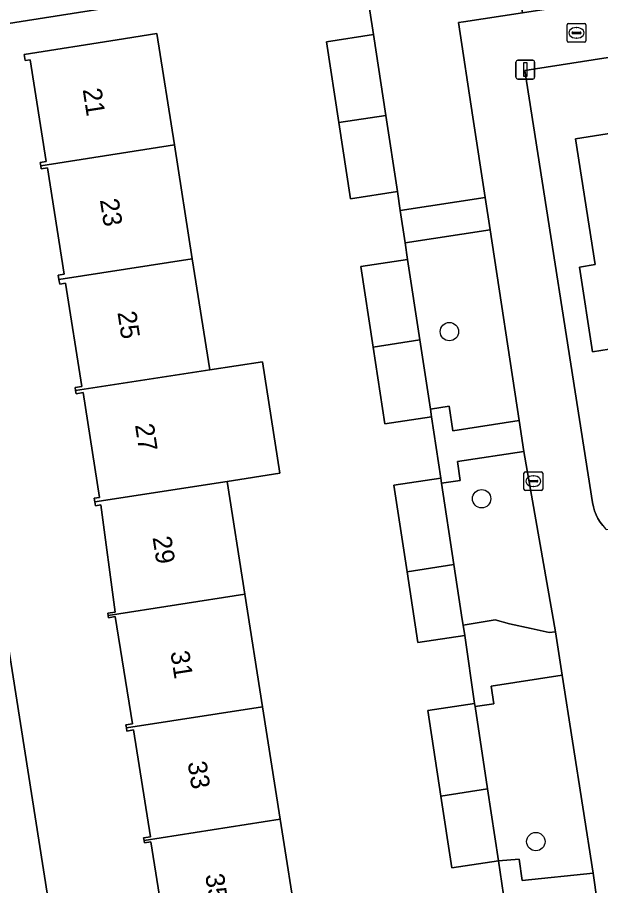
# Model space of a CAD drawing. Extents: x 160077 to 160948, y 386481 to 387498.
# Drawn here: x 160283.4 to 160314.45, y 387278.08 to 387324.27 of the extents above; entities that cross this region are included whole.
import ezdxf

# ---------------------------------------------------------------- set-up
doc = ezdxf.new("R2010")
doc.units = 0
for name, color, linetype in [('IMGEO_Boom', 7, 'Continuous'), ('IMGEO_Brandkraan', 7, 'Continuous'), ('IMGEO_Erf', 7, 'Continuous'), ('IMGEO_Groenvoorziening', 7, 'Continuous'), ('IMGEO_Kolk', 7, 'Continuous'), ('IMGEO_Lichtmast', 7, 'Continuous'), ('IMGEO_Pand', 7, 'Continuous'), ('IMGEO_Pand_nummerreeks', 7, 'Continuous'), ('IMGEO_Voetpad_open', 7, 'Continuous')]:
    doc.layers.add(name, color=color, linetype=linetype)

msp = doc.modelspace()

# ---------------------------------------------------------------- linework, layer by layer
at = {"layer": 'IMGEO_Boom'}
for centre in [(160306.399, 387307.549), (160308.114, 387298.661), (160310.999, 387280.425)]:
    msp.add_circle(centre, 0.489, dxfattribs=at)
at = {"layer": 'IMGEO_Brandkraan'}
for p, q in [((160312.664, 387323.017), (160312.664, 387323.869)), ((160312.739, 387323.943), (160313.591, 387323.943)), ((160313.152, 387323.723), (160313.177, 387323.723)), ((160313.665, 387323.869), (160313.665, 387323.017)), ((160312.923, 387323.437), (160312.923, 387323.449)), ((160313.361, 387323.4), (160312.963, 387323.4)), ((160312.966, 387323.486), (160313.364, 387323.486)), ((160313.175, 387323.163), (160313.15, 387323.163)), ((160313.407, 387323.449), (160313.407, 387323.437)), ((160313.591, 387322.943), (160312.739, 387322.943))]:
    msp.add_line(p, q, dxfattribs=at)
for points in [[(160312.664, 387323.017), (160312.664, 387323.869)], [(160312.739, 387323.943), (160313.591, 387323.943)], [(160313.665, 387323.869), (160313.665, 387323.017)], [(160313.591, 387322.943), (160312.739, 387322.943)]]:
    msp.add_lwpolyline(points, dxfattribs=at)
for centre, radius, start, end in [((160312.741, 387323.867), 0.0765, 91.552, 178.448), ((160312.741, 387323.867), 0.0765, 91.552, 178.448), ((160313.589, 387323.867), 0.0765, 1.552, 88.448), ((160313.589, 387323.867), 0.0765, 1.552, 88.448), ((160312.963, 387323.446), 0.0403, 85.8775, 175.7526), ((160312.96, 387323.436), 0.0366, 178.938, 274.7102), ((160313.364, 387323.443), 0.043, 264.8664, 352.4533), ((160313.368, 387323.448), 0.0386, 1.7309, 96.639), ((160312.741, 387323.019), 0.0765, 181.552, 268.448), ((160312.741, 387323.019), 0.0765, 181.552, 268.448), ((160313.589, 387323.019), 0.0765, 271.552, 358.448), ((160313.589, 387323.019), 0.0765, 271.552, 358.448)]:
    msp.add_arc(centre, radius, start, end, dxfattribs=at)
for centre, major_axis, ratio, start_param, end_param in [((160313.151, 387323.443), (-0.387, 0.002), 0.722429, 4.712389, 7.853982), ((160313.176, 387323.443), (-0.39, 0.002), 0.717154, 1.570796, 4.712389)]:
    msp.add_ellipse(centre, major_axis=major_axis, ratio=ratio, start_param=start_param, end_param=end_param, dxfattribs=at)
at = {"layer": 'IMGEO_Erf'}
for points in [[(160355.751, 387304.187), (160355.398, 387307.291), (160352.153, 387327.971), (160310.416, 387321.441), (160314.017, 387298.456), (160314.061, 387298.234), (160314.124, 387298.017), (160314.206, 387297.806), (160314.307, 387297.603), (160314.426, 387297.41), (160314.561, 387297.229), (160314.712, 387297.06), (160314.749, 387297.023), (160327.622, 387298.956), (160328.806, 387299.134), (160329.073, 387299.174), (160339.014, 387300.655), (160341.387, 387301.023), (160341.842, 387301.093), (160341.795, 387301.407), (160354.477, 387303.432)], [(160305.938, 387282.835), (160305.245, 387287.39), (160307.739, 387287.769), (160307.211, 387291.392), (160304.718, 387291.013), (160304.144, 387294.781), (160303.444, 387299.383), (160305.938, 387299.762), (160305.449, 387303.021), (160302.956, 387302.642), (160302.335, 387306.725), (160301.682, 387311.012), (160304.176, 387311.391), (160304.04, 387312.282), (160303.781, 387313.992), (160303.628, 387314.996), (160301.133, 387314.617), (160300.516, 387318.668), (160299.861, 387322.974), (160302.357, 387323.353), (160301.814, 387326.925), (160277.816, 387323.142), (160287.045, 387264.59)], [(160291.419, 387274.733), (160290.512, 387280.408), (160290.164, 387280.352), (160290.143, 387280.485), (160290.121, 387280.619), (160290.485, 387280.678), (160289.577, 387286.36), (160289.233, 387286.305), (160289.207, 387286.468), (160289.181, 387286.632), (160289.527, 387286.688), (160288.616, 387292.389), (160288.252, 387292.331), (160288.233, 387292.45), (160288.213, 387292.571), (160288.606, 387292.634), (160287.846, 387298.337), (160287.558, 387298.292), (160287.527, 387298.488), (160287.496, 387298.686), (160287.78, 387298.731), (160286.899, 387304.306), (160286.525, 387304.247), (160286.499, 387304.412), (160286.472, 387304.579), (160286.838, 387304.637), (160285.972, 387310.12), (160285.654, 387310.069), (160285.615, 387310.315), (160285.576, 387310.562), (160285.89, 387310.612), (160284.998, 387316.255), (160284.672, 387316.203), (160284.644, 387316.378), (160284.617, 387316.552), (160284.935, 387316.602), (160284.079, 387322.015), (160283.818, 387321.973), (160283.768, 387322.29), (160288.707, 387323.071), (160290.828, 387323.406), (160291.759, 387317.481), (160292.712, 387311.415), (160293.639, 387305.518), (160296.441, 387305.952), (160297.374, 387300.013), (160294.572, 387299.579), (160295.515, 387293.578), (160296.456, 387287.591), (160297.396, 387281.609), (160298.33, 387275.664)], [(160316.239, 387306.829), (160314.021, 387306.482), (160313.317, 387310.981), (160314.16, 387311.113), (160313.112, 387317.809), (160319.627, 387318.828)], [(160294.825, 387234.407), (160315.436, 387237.621), (160314.517, 387243.296), (160312.029, 387242.893), (160311.363, 387247.003), (160310.878, 387250), (160310.658, 387251.362), (160313.146, 387251.765), (160312.618, 387255.391), (160310.133, 387254.957), (160309.526, 387258.943), (160309.267, 387260.648), (160308.893, 387263.104), (160308.859, 387263.327), (160311.353, 387263.706), (160310.813, 387267.409), (160308.32, 387267.03), (160307.733, 387270.889), (160307.046, 387275.4), (160309.54, 387275.779), (160309.012, 387279.399), (160306.519, 387279.02), (160305.938, 387282.835)]]:
    msp.add_lwpolyline(points, dxfattribs=at)
at = {"layer": 'IMGEO_Groenvoorziening'}
for points in [[(160306.887, 387323.99), (160307.144, 387324.03), (160310.282, 387324.506), (160309.705, 387328.169), (160301.814, 387326.925), (160302.357, 387323.353), (160303.011, 387319.054), (160303.628, 387314.996), (160303.781, 387313.992), (160308.303, 387314.677), (160307.652, 387318.96)], [(160308.563, 387312.97), (160304.04, 387312.282), (160304.176, 387311.391), (160304.827, 387307.111), (160305.387, 387303.426), (160306.383, 387303.577), (160306.577, 387302.281), (160310.106, 387302.817)], [(160310.355, 387301.177), (160306.824, 387300.64), (160306.974, 387299.638), (160305.98, 387299.487), (160306.637, 387295.167), (160307.083, 387292.233), (160307.127, 387291.941), (160308.838, 387292.219), (160309.603, 387292.011), (160310.746, 387291.754), (160311.717, 387291.548), (160312.04, 387291.582)], [(160312.395, 387289.271), (160308.627, 387288.698), (160308.764, 387287.755), (160307.764, 387287.603), (160308.431, 387283.221), (160309.012, 387279.399), (160310.106, 387279.495), (160310.274, 387278.345), (160314.048, 387278.741)]]:
    msp.add_lwpolyline(points, close=True, dxfattribs=at)
at = {"layer": 'IMGEO_Kolk'}
for p, q in [((160310.44, 387300.095), (160311.292, 387300.095)), ((160310.365, 387299.169), (160310.365, 387300.021)), ((160310.624, 387299.589), (160310.624, 387299.601)), ((160310.667, 387299.638), (160311.065, 387299.638)), ((160310.853, 387299.875), (160310.878, 387299.875)), ((160311.108, 387299.601), (160311.108, 387299.589)), ((160311.366, 387300.021), (160311.366, 387299.169)), ((160311.062, 387299.552), (160310.664, 387299.552)), ((160310.876, 387299.315), (160310.851, 387299.315)), ((160311.292, 387299.095), (160310.44, 387299.095))]:
    msp.add_line(p, q, dxfattribs=at)
for points in [[(160310.44, 387300.095), (160311.292, 387300.095)], [(160310.365, 387299.169), (160310.365, 387300.021)], [(160311.366, 387300.021), (160311.366, 387299.169)], [(160311.292, 387299.095), (160310.44, 387299.095)]]:
    msp.add_lwpolyline(points, dxfattribs=at)
for centre, radius, start, end in [((160310.442, 387300.019), 0.0765, 91.552, 178.448), ((160310.442, 387300.019), 0.0765, 91.552, 178.448), ((160311.29, 387300.019), 0.0765, 1.552, 88.448), ((160311.29, 387300.019), 0.0765, 1.552, 88.448), ((160310.664, 387299.598), 0.0403, 85.8775, 175.7526), ((160310.661, 387299.588), 0.0366, 178.938, 274.7102), ((160311.065, 387299.595), 0.043, 264.8664, 352.4533), ((160311.069, 387299.6), 0.0386, 1.7309, 96.639), ((160310.442, 387299.171), 0.0765, 181.552, 268.448), ((160310.442, 387299.171), 0.0765, 181.552, 268.448), ((160311.29, 387299.171), 0.0765, 271.552, 358.448), ((160311.29, 387299.171), 0.0765, 271.552, 358.448)]:
    msp.add_arc(centre, radius, start, end, dxfattribs=at)
for centre, major_axis, ratio, start_param, end_param in [((160310.852, 387299.595), (-0.387, 0.002), 0.722429, 4.712389, 7.853982), ((160310.877, 387299.595), (-0.39, 0.002), 0.717154, 1.570796, 4.712389)]:
    msp.add_ellipse(centre, major_axis=major_axis, ratio=ratio, start_param=start_param, end_param=end_param, dxfattribs=at)
at = {"layer": 'IMGEO_Lichtmast'}
for p, q in [((160309.942, 387321.089), (160309.942, 387321.889)), ((160309.942, 387321.889), (160309.942, 387321.089)), ((160310.042, 387321.989), (160310.832, 387321.989)), ((160310.832, 387321.989), (160310.042, 387321.989)), ((160310.932, 387321.889), (160310.932, 387321.089)), ((160310.932, 387321.089), (160310.932, 387321.889)), ((160310.832, 387320.989), (160310.042, 387320.989)), ((160310.042, 387320.989), (160310.832, 387320.989))]:
    msp.add_line(p, q, dxfattribs=at)
msp.add_lwpolyline([(160310.362, 387321.864), (160310.512, 387321.864), (160310.512, 387321.114), (160310.362, 387321.114), (160310.362, 387321.864)], dxfattribs=at)
for centre, start, end in [((160310.042, 387321.889), 90, 180), ((160310.042, 387321.889), 90, 180), ((160310.832, 387321.889), 0, 90), ((160310.832, 387321.889), 360, 90), ((160310.042, 387321.089), 180, 270), ((160310.042, 387321.089), 180, 270), ((160310.832, 387321.089), 270, 0), ((160310.832, 387321.089), 270, 0)]:
    msp.add_arc(centre, 0.1, start, end, dxfattribs=at)
at = {"layer": 'IMGEO_Pand'}
for points in [[(160291.759, 387317.481), (160290.828, 387323.406), (160288.707, 387323.071), (160283.768, 387322.29), (160283.818, 387321.973), (160284.079, 387322.015), (160284.935, 387316.602), (160284.617, 387316.552), (160284.644, 387316.378)], [(160302.357, 387323.353), (160299.861, 387322.974), (160300.516, 387318.668), (160303.011, 387319.054)], [(160303.011, 387319.054), (160300.516, 387318.668), (160301.133, 387314.617), (160303.628, 387314.996)], [(160319.627, 387318.828), (160313.112, 387317.809), (160314.16, 387311.113), (160313.317, 387310.981), (160314.021, 387306.482), (160316.239, 387306.829), (160315.535, 387311.328), (160319.696, 387311.979), (160320.674, 387312.133)], [(160292.712, 387311.415), (160291.759, 387317.481), (160284.644, 387316.378), (160284.672, 387316.203), (160284.998, 387316.255), (160285.89, 387310.612), (160285.576, 387310.562), (160285.615, 387310.315)], [(160285.615, 387310.315), (160285.654, 387310.069), (160285.972, 387310.12), (160286.838, 387304.637), (160286.472, 387304.579), (160286.499, 387304.412), (160293.639, 387305.518), (160292.712, 387311.415)], [(160304.176, 387311.391), (160301.682, 387311.012), (160302.335, 387306.725), (160304.827, 387307.111)], [(160304.827, 387307.111), (160302.335, 387306.725), (160302.956, 387302.642), (160305.449, 387303.021), (160305.387, 387303.426)], [(160293.639, 387305.518), (160286.499, 387304.412), (160286.525, 387304.247), (160286.899, 387304.306), (160287.78, 387298.731), (160287.496, 387298.686), (160287.527, 387298.488), (160294.572, 387299.579), (160297.374, 387300.013), (160296.441, 387305.952)], [(160295.515, 387293.578), (160294.572, 387299.579), (160287.527, 387298.488), (160287.558, 387298.292), (160287.846, 387298.337), (160288.606, 387292.634), (160288.213, 387292.571), (160288.233, 387292.45)], [(160305.98, 387299.487), (160305.938, 387299.762), (160303.444, 387299.383), (160304.144, 387294.781), (160306.637, 387295.167)], [(160306.637, 387295.167), (160304.144, 387294.781), (160304.718, 387291.013), (160307.211, 387291.392), (160307.127, 387291.941), (160307.083, 387292.233)], [(160288.233, 387292.45), (160288.252, 387292.331), (160288.616, 387292.389), (160289.527, 387286.688), (160289.181, 387286.632), (160289.207, 387286.468), (160296.456, 387287.591), (160295.515, 387293.578)], [(160297.396, 387281.609), (160296.456, 387287.591), (160289.207, 387286.468), (160289.233, 387286.305), (160289.577, 387286.36), (160290.485, 387280.678), (160290.121, 387280.619), (160290.143, 387280.485)], [(160307.764, 387287.603), (160307.739, 387287.769), (160305.245, 387287.39), (160305.938, 387282.835), (160308.431, 387283.221)], [(160308.431, 387283.221), (160305.938, 387282.835), (160306.519, 387279.02), (160309.012, 387279.399)], [(160298.33, 387275.664), (160297.396, 387281.609), (160290.143, 387280.485), (160290.164, 387280.352), (160290.512, 387280.408), (160291.419, 387274.733), (160291.067, 387274.676), (160291.088, 387274.542)]]:
    msp.add_lwpolyline(points, close=True, dxfattribs=at)
at = {"layer": 'IMGEO_Voetpad_open'}
for points in [[(160349.705, 387330.742), (160349.566, 387330.696), (160349.424, 387330.658), (160337.378, 387328.71), (160335.813, 387328.457), (160324.679, 387326.687), (160323.143, 387326.454), (160312.006, 387324.767), (160310.282, 387324.506), (160307.144, 387324.03), (160306.887, 387323.99), (160307.652, 387318.96), (160308.303, 387314.677), (160308.563, 387312.97), (160310.106, 387302.817), (160310.355, 387301.177), (160312.04, 387291.582), (160312.395, 387289.271), (160314.048, 387278.741), (160314.268, 387277.238)], [(160314.561, 387297.229), (160314.426, 387297.41), (160314.307, 387297.603), (160314.206, 387297.806), (160314.124, 387298.017), (160314.061, 387298.234), (160314.017, 387298.456), (160310.416, 387321.441), (160352.153, 387327.971)], [(160292.304, 387231.224), (160291.461, 387236.621), (160289.345, 387250), (160287.045, 387264.59), (160277.816, 387323.142)]]:
    msp.add_lwpolyline(points, dxfattribs=at)
for points in [[(160301.814, 387326.925), (160309.705, 387328.169), (160310.282, 387324.506), (160312.006, 387324.767), (160311.864, 387325.704), (160311.213, 387329.893), (160277.587, 387324.592), (160277.816, 387323.142)], [(160308.303, 387314.677), (160303.781, 387313.992), (160304.04, 387312.282), (160308.563, 387312.97)], [(160310.106, 387302.817), (160306.577, 387302.281), (160306.383, 387303.577), (160305.387, 387303.426), (160305.449, 387303.021), (160305.938, 387299.762), (160305.98, 387299.487), (160306.974, 387299.638), (160306.824, 387300.64), (160310.355, 387301.177)], [(160312.04, 387291.582), (160311.717, 387291.548), (160310.746, 387291.754), (160309.603, 387292.011), (160308.838, 387292.219), (160307.127, 387291.941), (160307.211, 387291.392), (160307.739, 387287.769), (160307.764, 387287.603), (160308.764, 387287.755), (160308.627, 387288.698), (160312.395, 387289.271)], [(160314.048, 387278.741), (160310.274, 387278.345), (160310.106, 387279.495), (160309.012, 387279.399), (160309.54, 387275.779), (160309.56, 387275.645), (160310.644, 387275.81), (160310.522, 387276.648), (160314.271, 387277.218), (160314.268, 387277.238)]]:
    msp.add_lwpolyline(points, close=True, dxfattribs=at)

# ---------------------------------------------------------------- texts
at = {"layer": 'IMGEO_Pand_nummerreeks'}
for s, rotation, p in [('21', 278.8695, (160286.875, 387320.433)), ('23', 278.8695, (160287.792, 387314.559)), ('25', 278.8695, (160288.726, 387308.573)), ('27', 278.8692, (160289.66, 387302.587)), ('29', 278.8695, (160290.594, 387296.603)), ('31', 278.8695, (160291.545, 387290.506)), ('33', 278.8695, (160292.462, 387284.632)), ('35', 278.8695, (160293.396, 387278.647))]:
    msp.add_text(s, height=1, rotation=rotation, dxfattribs=at).set_placement(p)

doc.saveas('drawing.dxf')
